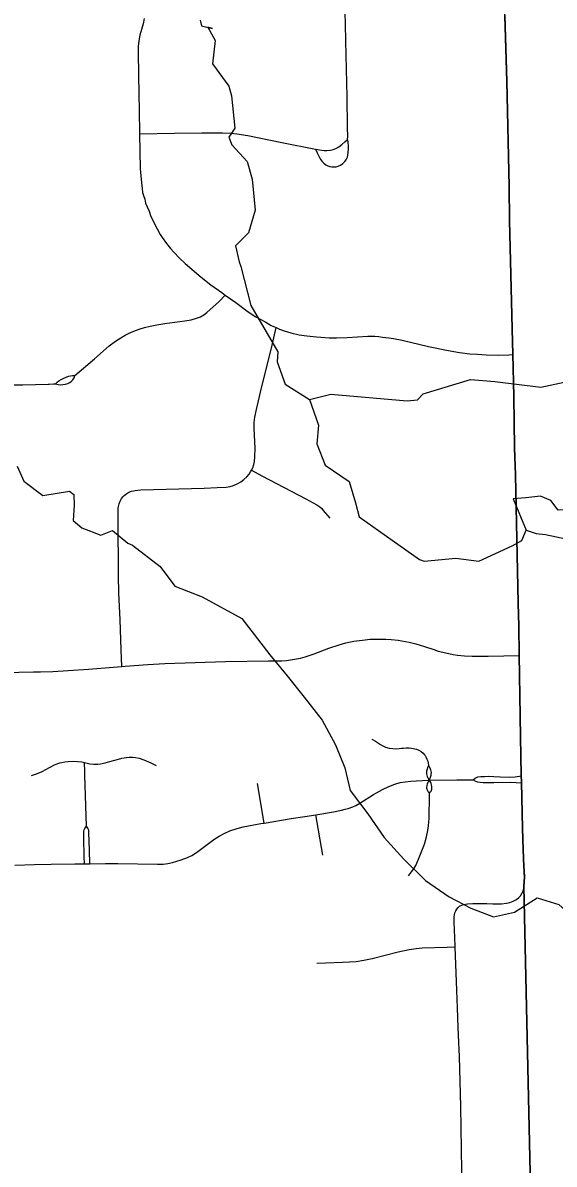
# Model space of a CAD drawing. Extents: x -6.4 to 34, y -4.2 to 22.
# Drawn here: x 6.542 to 7.016, y 18.698 to 19.719 of the extents above; entities that cross this region are included whole.
import ezdxf

# ---------------------------------------------------------------- set-up
doc = ezdxf.new("R2010")
doc.units = 0
for name, color, linetype in [('GM_X_Corporation', 7, 'Continuous'), ('GM_X_Minor_Lake', 7, 'Continuous'), ('GM_X_Minor_River', 7, 'Continuous'), ('GM_X_Township_Road', 7, 'Continuous')]:
    doc.layers.add(name, color=color, linetype=linetype)

msp = doc.modelspace()

# ---------------------------------------------------------------- linework, layer by layer
at = {"layer": 'GM_X_Corporation'}
for points in [[(7.0048, 18.2458), (6.9894, 18.9467), (6.9898, 18.9514), (6.9899, 18.9546), (6.9896, 18.9608), (6.9894, 18.9645), (6.9887, 18.9798), (6.9882, 18.9985), (6.9872, 19.0398), (6.9871, 19.046), (6.9863, 19.0804), (6.9853, 19.1537), (6.9849, 19.1793), (6.9843, 19.1998), (6.9819, 19.3146), (6.9812, 19.3389), (6.9804, 19.3848), (6.9796, 19.4227), (6.9793, 19.4333), (6.9767, 19.5421), (6.9763, 19.5725), (6.9741, 19.6667), (6.9723, 19.7256)], [(6.9723, 19.7256), (6.9741, 19.6667), (6.9763, 19.5725), (6.9767, 19.5421), (6.9793, 19.4333), (6.9796, 19.4227), (6.9804, 19.3848), (6.9812, 19.3389), (6.9819, 19.3146), (6.9843, 19.1998), (6.9849, 19.1793), (6.9853, 19.1537), (6.9863, 19.0804), (6.9871, 19.046), (6.9872, 19.0398), (6.9882, 18.9985), (6.9887, 18.9798), (6.9894, 18.9645), (6.9896, 18.9608), (6.9899, 18.9546), (6.9898, 18.9514), (6.9894, 18.9467), (7.0048, 18.2458)]]:
    msp.add_lwpolyline(points, dxfattribs=at)
at = {"layer": 'GM_X_Minor_Lake'}
msp.add_line((6.9798, 19.2931), (6.9916, 19.2652), dxfattribs=at)
msp.add_lwpolyline([(6.9916, 19.2652), (7.0004, 19.2623), (7.0087, 19.2613), (7.0285, 19.257), (7.047, 19.2608), (7.051, 19.2726), (7.0482, 19.2802), (7.0353, 19.2834), (7.0201, 19.2831), (7.0136, 19.2917), (7.0044, 19.2957), (6.9912, 19.294), (6.9874, 19.2939), (6.9798, 19.2931)], dxfattribs=at)
at = {"layer": 'GM_X_Minor_River'}
for points in [[(6.7002, 19.7213), (6.7014, 19.716), (6.7075, 19.7145), (6.7113, 19.7138), (6.7071, 19.7149), (6.7138, 19.7029), (6.7114, 19.682), (6.7258, 19.6621), (6.7282, 19.6534), (6.7313, 19.6246), (6.7258, 19.6165), (6.7285, 19.6097), (6.7424, 19.5948), (6.7468, 19.5789), (6.7495, 19.5512), (6.7434, 19.531), (6.7319, 19.5194), (6.7351, 19.505), (6.7367, 19.5009), (6.7456, 19.4661), (6.7698, 19.4247), (6.7692, 19.4156), (6.7763, 19.3956), (6.7981, 19.3819), (6.8061, 19.3589), (6.8044, 19.3425), (6.8119, 19.3233), (6.8334, 19.3088), (6.839, 19.2896), (6.8422, 19.2771), (6.8962, 19.2389), (6.9004, 19.2374), (6.9288, 19.2402), (6.9493, 19.2375), (6.979, 19.2513), (6.9876, 19.256), (6.9916, 19.2652)], [(6.7981, 19.3819), (6.817, 19.3868), (6.8852, 19.3807), (6.8943, 19.3816), (6.8995, 19.387), (6.9417, 19.3999), (6.9634, 19.398), (7.0047, 19.393), (7.0255, 19.3975)], [(6.537, 19.3225), (6.5429, 19.3089), (6.5597, 19.2963), (6.5835, 19.3001), (6.5874, 19.2971), (6.5879, 19.2876), (6.587, 19.2739), (6.5947, 19.2672), (6.6115, 19.2607), (6.622, 19.265), (6.6358, 19.2535), (6.64, 19.2517), (6.6646, 19.2327), (6.6777, 19.2151), (6.7021, 19.2056), (6.7376, 19.1861), (6.7624, 19.1538), (6.7781, 19.1349)], [(6.7781, 19.1349), (6.7931, 19.1158), (6.8092, 19.0952), (6.8212, 19.0731), (6.8294, 19.0526), (6.8342, 19.0324), (6.85, 19.0115), (6.8646, 18.9905), (6.8823, 18.971), (6.9015, 18.952), (6.9226, 18.9374), (6.9422, 18.9271), (6.9622, 18.9194), (6.9812, 18.9235), (7.0013, 18.9363), (7.0206, 18.9305), (7.0296, 18.9225)]]:
    msp.add_lwpolyline(points, dxfattribs=at)
at = {"layer": 'GM_X_Township_Road'}
for p, q in [((6.8304, 19.7038), (6.8294, 19.7441)), ((6.7576, 19.0033), (6.7516, 19.0388)), ((6.8098, 18.9747), (6.8037, 19.0107))]:
    msp.add_line(p, q, dxfattribs=at)
for points in [[(6.9896, 18.9461), (6.99, 18.9509), (6.9901, 18.954), (6.9898, 18.9603), (6.9896, 18.964), (6.9889, 18.9793), (6.9884, 18.9979), (6.9874, 19.0392), (6.9873, 19.0454), (6.9865, 19.0799), (6.9855, 19.1532), (6.9851, 19.1787), (6.9845, 19.1992), (6.9821, 19.3141), (6.9814, 19.3383), (6.9806, 19.3843), (6.9798, 19.4221), (6.9795, 19.4328), (6.9769, 19.5415), (6.9765, 19.5719), (6.9743, 19.6662), (6.9725, 19.725), (6.9718, 19.7668)], [(6.6502, 19.7226), (6.6493, 19.7178), (6.6465, 19.7076), (6.6455, 19.7027), (6.645, 19.6977), (6.6449, 19.6914), (6.6454, 19.6548), (6.6459, 19.6411), (6.6462, 19.6195), (6.6468, 19.5882), (6.6479, 19.5758), (6.6484, 19.5707), (6.6489, 19.5672), (6.6496, 19.5645), (6.6508, 19.5612), (6.6516, 19.5576), (6.653, 19.5542), (6.6547, 19.5503), (6.6561, 19.5465), (6.6589, 19.5402), (6.662, 19.5345), (6.6647, 19.5296), (6.6663, 19.5269), (6.6703, 19.5214), (6.6739, 19.5171), (6.6767, 19.5138), (6.6819, 19.5083), (6.6868, 19.5036), (6.7011, 19.4915), (6.71, 19.4846), (6.7196, 19.4777), (6.7228, 19.4753), (6.7322, 19.4686), (6.7433, 19.4605), (6.7501, 19.4559), (6.7589, 19.4511), (6.7638, 19.4483), (6.7683, 19.4463), (6.7713, 19.445), (6.7754, 19.4434), (6.7814, 19.4416), (6.7887, 19.4399), (6.7955, 19.4388), (6.8042, 19.4379), (6.8154, 19.4371), (6.8222, 19.4371), (6.8316, 19.4375), (6.8502, 19.4385), (6.8562, 19.4385), (6.8598, 19.4382), (6.8632, 19.4378), (6.866, 19.4374), (6.8688, 19.4371), (6.8729, 19.4365), (6.8808, 19.435), (6.9044, 19.4294), (6.9202, 19.426), (6.9319, 19.424), (6.9412, 19.4228), (6.948, 19.4224), (6.9559, 19.4219), (6.967, 19.4217), (6.976, 19.422), (6.9798, 19.4221)], [(6.6462, 19.6195), (6.6775, 19.6201), (6.7017, 19.6204), (6.7203, 19.6205), (6.7277, 19.6202), (6.7332, 19.6196), (6.743, 19.6179), (6.7734, 19.6119), (6.8032, 19.6059), (6.8048, 19.6026), (6.8075, 19.5971), (6.809, 19.595), (6.8107, 19.5932), (6.8127, 19.5917), (6.8144, 19.5908), (6.8161, 19.5902), (6.8178, 19.59), (6.8193, 19.5899), (6.8218, 19.59), (6.8236, 19.5905), (6.8258, 19.5916), (6.8278, 19.5931), (6.8296, 19.5949), (6.8307, 19.5964), (6.8318, 19.5986), (6.8323, 19.6005), (6.8326, 19.603), (6.8329, 19.6057), (6.8328, 19.6081), (6.8324, 19.6125), (6.832, 19.6145), (6.8322, 19.6172), (6.832, 19.6253), (6.8315, 19.6526), (6.8305, 19.7028), (6.8304, 19.7038)], [(6.8032, 19.6059), (6.8068, 19.6052), (6.8111, 19.6046), (6.8136, 19.6046), (6.8167, 19.6049), (6.8192, 19.6055), (6.8215, 19.6064), (6.8242, 19.608), (6.8268, 19.6099), (6.8296, 19.6123), (6.832, 19.6145)], [(6.5885, 19.4035), (6.606, 19.4185), (6.6192, 19.4299), (6.6247, 19.4341), (6.6294, 19.4372), (6.6332, 19.4394), (6.637, 19.4414), (6.641, 19.4432), (6.6457, 19.445), (6.6507, 19.4465), (6.6556, 19.4477), (6.6617, 19.4488), (6.6688, 19.4499), (6.6865, 19.4524), (6.6923, 19.4533), (6.6972, 19.4546), (6.7006, 19.4558), (6.7037, 19.4576), (6.7064, 19.4597), (6.7172, 19.4697), (6.7228, 19.4753)], [(6.63, 19.2934), (6.6312, 19.2949), (6.6324, 19.2962), (6.6337, 19.2972), (6.6348, 19.298), (6.6367, 19.299), (6.6391, 19.3), (6.6407, 19.3004), (6.6422, 19.3007), (6.6447, 19.301), (6.6473, 19.3011), (6.7038, 19.3028), (6.7156, 19.3032), (6.7236, 19.3037), (6.7271, 19.3043), (6.73, 19.3052), (6.7333, 19.3066), (6.7365, 19.3084), (6.7394, 19.3105), (6.742, 19.313), (6.744, 19.3153), (6.7452, 19.3172), (6.7461, 19.3187), (6.7473, 19.321), (6.7482, 19.3238), (6.7489, 19.3267), (6.7493, 19.3309), (6.7494, 19.3383), (6.7486, 19.3563), (6.7487, 19.3614), (6.7493, 19.3663), (6.7506, 19.3731), (6.7551, 19.3925), (6.764, 19.4279), (6.7661, 19.437), (6.7683, 19.4463)], [(6.5711, 19.3961), (6.5736, 19.3954), (6.5752, 19.3952), (6.5777, 19.3953), (6.5802, 19.3957), (6.582, 19.3962), (6.5838, 19.3971), (6.5853, 19.3983), (6.5866, 19.3997), (6.5878, 19.4014), (6.5885, 19.4035)], [(6.5711, 19.3961), (6.5725, 19.3975), (6.574, 19.3987), (6.5762, 19.4), (6.5787, 19.4012), (6.5807, 19.402), (6.5827, 19.4028), (6.5845, 19.4033), (6.5862, 19.4035), (6.5885, 19.4035)], [(6.5336, 19.395), (6.542, 19.3952), (6.5646, 19.3956)], [(6.5646, 19.3956), (6.5656, 19.3956), (6.5693, 19.3959), (6.5711, 19.3961)], [(6.7461, 19.3187), (6.7555, 19.3137), (6.7946, 19.2933), (6.8045, 19.2879), (6.8071, 19.2861), (6.8091, 19.2844), (6.8103, 19.2829), (6.8162, 19.2759)], [(6.6275, 19.2199), (6.6274, 19.2229), (6.627, 19.2768), (6.627, 19.2831), (6.6271, 19.2847), (6.6273, 19.2862), (6.6279, 19.2888), (6.6288, 19.2912), (6.63, 19.2934)], [(6.6303, 19.1433), (6.6297, 19.1582), (6.6288, 19.1854), (6.6278, 19.2089), (6.6277, 19.2137), (6.6275, 19.2199)], [(6.5515, 19.1384), (6.5576, 19.1385), (6.5687, 19.1388), (6.5824, 19.1396), (6.6006, 19.1409), (6.6117, 19.1417), (6.6303, 19.1433), (6.6332, 19.1435), (6.6537, 19.145), (6.6689, 19.1459), (6.7231, 19.1477), (6.7614, 19.1484), (6.7732, 19.1484), (6.7775, 19.1487), (6.7899, 19.1507), (6.7942, 19.1518), (6.796, 19.1525), (6.7986, 19.1534), (6.802, 19.1547), (6.8151, 19.1596), (6.8245, 19.1626), (6.8305, 19.1643), (6.8346, 19.1653), (6.8376, 19.1659), (6.8399, 19.1663), (6.8454, 19.1669), (6.8521, 19.1676), (6.862, 19.1678), (6.8663, 19.1678), (6.8709, 19.1675), (6.8773, 19.1668), (6.887, 19.1651), (6.893, 19.1636), (6.9007, 19.1613), (6.9089, 19.1584), (6.913, 19.1571), (6.9197, 19.1555), (6.9264, 19.1541), (6.9301, 19.1535), (6.9364, 19.1528), (6.9432, 19.1526), (6.9574, 19.1526), (6.9855, 19.1532)], [(5.9856, 19.1265), (5.9919, 19.1266), (6.0245, 19.1271), (6.0706, 19.1279), (6.1009, 19.1286), (6.1259, 19.1293), (6.1567, 19.1301), (6.1816, 19.1307), (6.189, 19.1307), (6.2188, 19.1313), (6.2845, 19.1325), (6.3089, 19.1332), (6.359, 19.1341), (6.3873, 19.1348), (6.3919, 19.1349), (6.4147, 19.1358), (6.4731, 19.1366), (6.5029, 19.1373), (6.5383, 19.1382), (6.5515, 19.1384)], [(6.8536, 19.0784), (6.8569, 19.0764), (6.8613, 19.0734), (6.8636, 19.0722), (6.866, 19.0712), (6.8691, 19.0703), (6.8723, 19.0699), (6.8761, 19.0698), (6.8801, 19.0702), (6.882, 19.0704), (6.8843, 19.0706), (6.8856, 19.0706), (6.8871, 19.0705), (6.8891, 19.0703), (6.8906, 19.0701), (6.8922, 19.0698), (6.8936, 19.0694), (6.8957, 19.0685), (6.8977, 19.0672), (6.8994, 19.0657), (6.9004, 19.0646), (6.9012, 19.0637), (6.9019, 19.0625), (6.9029, 19.0605), (6.9036, 19.0586), (6.904, 19.0571), (6.9043, 19.0549)], [(6.5498, 19.0458), (6.5506, 19.0461), (6.5541, 19.0472), (6.5591, 19.0495), (6.5657, 19.0529), (6.5701, 19.0554), (6.5731, 19.0565), (6.5749, 19.0571), (6.5769, 19.0575), (6.5794, 19.058), (6.5824, 19.0582), (6.5875, 19.0585), (6.5907, 19.0584), (6.5945, 19.0579), (6.597, 19.0573), (6.6017, 19.0564), (6.6054, 19.0561), (6.609, 19.0561), (6.6114, 19.0563), (6.6156, 19.057), (6.6197, 19.0582), (6.6275, 19.0605), (6.6303, 19.0613), (6.6324, 19.0616), (6.6345, 19.0619), (6.6368, 19.0621), (6.64, 19.0622), (6.6426, 19.062), (6.6457, 19.0613), (6.6499, 19.0598), (6.6563, 19.0571), (6.661, 19.0548)], [(6.5988, 19.0004), (6.5973, 19.046), (6.5972, 19.0491), (6.597, 19.0573)], [(6.9043, 19.0549), (6.9035, 19.0531), (6.903, 19.0516), (6.9026, 19.0497), (6.9025, 19.0485), (6.9026, 19.0473), (6.9028, 19.0462), (6.9031, 19.045), (6.9036, 19.0438), (6.905, 19.0415)], [(6.9043, 19.0549), (6.9054, 19.0528), (6.9061, 19.051), (6.9064, 19.0498), (6.9065, 19.0485), (6.9064, 19.047), (6.9062, 19.0457), (6.9058, 19.0439), (6.905, 19.0415)], [(6.5349, 18.9656), (6.5523, 18.9661), (6.5672, 18.9664), (6.5884, 18.9668), (6.5971, 18.9669), (6.6019, 18.9669), (6.6157, 18.9671), (6.6269, 18.9672), (6.6623, 18.9664), (6.6672, 18.9666), (6.6715, 18.9671), (6.6756, 18.968), (6.6833, 18.9704), (6.689, 18.9726), (6.6929, 18.9744), (6.6971, 18.977), (6.703, 18.9813), (6.7125, 18.9885), (6.7172, 18.9916), (6.7217, 18.994), (6.7269, 18.9962), (6.7335, 18.9985), (6.7386, 18.9999), (6.7545, 19.0028), (6.7576, 19.0033), (6.7815, 19.0073), (6.7938, 19.0093), (6.8037, 19.0107), (6.8195, 19.0133), (6.8267, 19.0149), (6.8297, 19.0157), (6.8326, 19.0163), (6.8366, 19.0177), (6.8393, 19.019), (6.843, 19.0211), (6.8551, 19.0288), (6.8632, 19.0334), (6.8689, 19.0361), (6.8741, 19.0382), (6.879, 19.0396), (6.8834, 19.0403), (6.8884, 19.0408), (6.904, 19.0415), (6.905, 19.0415), (6.9295, 19.0419), (6.9442, 19.0419)], [(6.9442, 19.0419), (6.9458, 19.0433), (6.9465, 19.0437)], [(6.9442, 19.0419), (6.9462, 19.0407), (6.9471, 19.0404)], [(6.9465, 19.0437), (6.9471, 19.0441), (6.9483, 19.0445), (6.9511, 19.0449), (6.9543, 19.045), (6.9578, 19.0451), (6.9627, 19.045), (6.9683, 19.0447), (6.9765, 19.0442), (6.9817, 19.0446), (6.9873, 19.0454)], [(6.8864, 18.9562), (6.8892, 18.9597), (6.8911, 18.9624), (6.8928, 18.9653), (6.8954, 18.971), (6.9006, 18.9844), (6.9023, 18.9897), (6.9035, 18.9952), (6.9041, 18.9983), (6.9044, 19.0012), (6.9047, 19.0042), (6.9049, 19.0076), (6.905, 19.0149), (6.9051, 19.0207), (6.9051, 19.0301), (6.9061, 19.0311), (6.9066, 19.0319), (6.9069, 19.0326), (6.9071, 19.0336), (6.9072, 19.0346), (6.9072, 19.036), (6.9069, 19.0375), (6.9065, 19.0387), (6.9062, 19.0395), (6.905, 19.0415)], [(6.9051, 19.0301), (6.9041, 19.0312), (6.9036, 19.0321), (6.9032, 19.0332), (6.9029, 19.0343), (6.9029, 19.0354), (6.903, 19.0367), (6.9033, 19.0383), (6.904, 19.0398), (6.905, 19.0415)], [(6.9471, 19.0404), (6.948, 19.0401), (6.9504, 19.0399), (6.9532, 19.0397), (6.9575, 19.0396), (6.9626, 19.0395), (6.9778, 19.0398), (6.9826, 19.0397), (6.9874, 19.0392)], [(6.5971, 18.9669), (6.5968, 18.9735), (6.5963, 18.9895), (6.5964, 18.996), (6.5967, 18.9973), (6.5973, 18.9984), (6.5988, 19.0004)], [(6.6019, 18.9669), (6.6016, 18.9791), (6.601, 18.9948), (6.6008, 18.9965), (6.6006, 18.9975), (6.6, 18.9986), (6.5988, 19.0004)], [(6.9343, 18.6736), (6.9331, 18.7498), (6.9319, 18.7946), (6.9311, 18.8138), (6.9309, 18.8206), (6.9303, 18.8382), (6.9296, 18.8536), (6.9282, 18.8926), (6.9282, 18.8934), (6.9273, 18.9151), (6.9273, 18.9194), (6.9279, 18.9229), (6.9286, 18.9247), (6.9295, 18.9264), (6.9307, 18.9278), (6.9318, 18.9289), (6.9339, 18.93), (6.9355, 18.9306), (6.939, 18.9312), (6.9439, 18.9314), (6.9488, 18.9314), (6.9563, 18.9313), (6.9618, 18.9312), (6.9694, 18.9312), (6.9738, 18.9316), (6.977, 18.9323), (6.98, 18.9334), (6.9829, 18.935), (6.9849, 18.9366), (6.9863, 18.9381), (6.9877, 18.9403), (6.9888, 18.9427), (6.9896, 18.9461)], [(6.8045, 18.8781), (6.8124, 18.8784), (6.8274, 18.8789), (6.8336, 18.8791), (6.8398, 18.8796), (6.8465, 18.8806), (6.8538, 18.8821), (6.8773, 18.8881), (6.887, 18.8903), (6.8931, 18.8912), (6.8987, 18.8917), (6.921, 18.8924), (6.9282, 18.8926)]]:
    msp.add_lwpolyline(points, dxfattribs=at)

doc.saveas('drawing.dxf')
